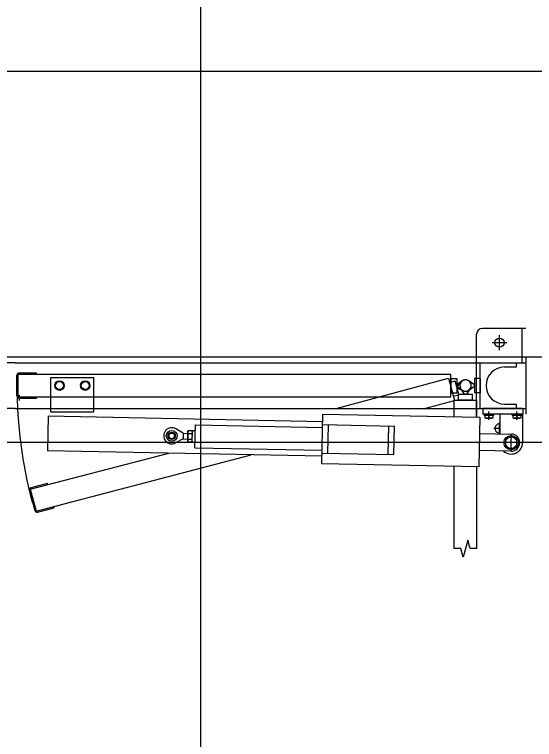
# Model space of a CAD drawing. Extents: x -264222 to -263592, y -1242345 to -1242048.
# Drawn here: x -263828.694 to -263827.783, y -1242241.977 to -1242240.708 of the extents above; entities that cross this region are included whole.
import ezdxf

# ---------------------------------------------------------------- set-up
doc = ezdxf.new("R2010")
doc.units = 0
doc.layers.add('HESCON_OSI_STAVBY_KFA', color=7, linetype='Continuous')
doc.layers.add('KFA_2D_SITUACIA_DSP', color=7, linetype='Continuous')

msp = doc.modelspace()

# ---------------------------------------------------------------- linework, layer by layer
at = {"layer": 'HESCON_OSI_STAVBY_KFA'}
msp.add_line((-263792.6528, -1242240.8072), (-263911.5228, -1242240.8072), dxfattribs=at)
at = {"layer": 'KFA_2D_SITUACIA_DSP'}
for p, q in [((-263828.3677, -1242249.3899), (-263828.3678, -1242235.7572)), ((-263827.7985, -1242241.2573), (-263827.8745, -1242241.2573)), ((-263827.8045, -1242241.3173), (-263827.8045, -1242241.2573)), ((-263827.8845, -1242241.3173), (-263827.8845, -1242241.2673)), ((-263827.8445, -1242241.2953), (-263827.8445, -1242241.2693)), ((-263827.8315, -1242241.2823), (-263827.8575, -1242241.2823)), ((-263894.581, -1242241.3072), (-263809.3546, -1242241.3072)), ((-263827.7985, -1242241.3073), (-263827.7985, -1242241.4073)), ((-263828.693, -1242241.3173), (-263829.5875, -1242241.3173)), ((-263828.693, -1242241.3173), (-263827.7985, -1242241.3173)), ((-263827.8845, -1242241.3973), (-263827.8845, -1242241.3173)), ((-263827.8785, -1242241.3973), (-263827.8785, -1242241.3173)), ((-263827.8355, -1242241.3248), (-263827.8145, -1242241.3248)), ((-263827.8145, -1242241.3248), (-263827.8145, -1242241.3173)), ((-263828.69, -1242241.3753), (-263828.69, -1242241.3393)), ((-263828.688, -1242241.3373), (-263827.9295, -1242241.3373)), ((-263828.688, -1242241.3773), (-263828.688, -1242241.3373)), ((-263828.686, -1242241.3353), (-263828.656, -1242241.3353)), ((-263828.656, -1242241.3373), (-263828.656, -1242241.3353)), ((-263827.9295, -1242241.3773), (-263827.9295, -1242241.3373)), ((-263828.6305, -1242241.3433), (-263828.5555, -1242241.3433)), ((-263828.6305, -1242241.3973), (-263828.6305, -1242241.3433)), ((-263828.6233, -1242241.3573), (-263828.6194, -1242241.3505)), ((-263828.6194, -1242241.3505), (-263828.6115, -1242241.3505)), ((-263828.6115, -1242241.3505), (-263828.6076, -1242241.3573)), ((-263828.5783, -1242241.3573), (-263828.5744, -1242241.3505)), ((-263828.5744, -1242241.3505), (-263828.5665, -1242241.3505)), ((-263828.5665, -1242241.3505), (-263828.5626, -1242241.3573)), ((-263828.5555, -1242241.3973), (-263828.5555, -1242241.3433)), ((-263828.1305, -1242241.3973), (-263827.9338, -1242241.3445)), ((-263827.9338, -1242241.3445), (-263827.9234, -1242241.3832)), ((-263827.9318, -1242241.3518), (-263827.9222, -1242241.3492)), ((-263827.9295, -1242241.3448), (-263827.9195, -1242241.3448)), ((-263827.9295, -1242241.3448), (-263827.9295, -1242241.3698)), ((-263827.9157, -1242241.3734), (-263827.9222, -1242241.3492)), ((-263827.9195, -1242241.3448), (-263827.9195, -1242241.3698)), ((-263827.9099, -1242241.3492), (-263827.9195, -1242241.3563)), ((-263827.9192, -1242241.3603), (-263827.9118, -1242241.351)), ((-263827.8885, -1242241.3563), (-263827.898, -1242241.3492)), ((-263827.8885, -1242241.3448), (-263827.8885, -1242241.3698)), ((-263827.8785, -1242241.3448), (-263827.8885, -1242241.3448)), ((-263827.8785, -1242241.3448), (-263827.8785, -1242241.3698)), ((-263828.6194, -1242241.3641), (-263828.6233, -1242241.3573)), ((-263828.6115, -1242241.3641), (-263828.6194, -1242241.3641)), ((-263828.6076, -1242241.3573), (-263828.6115, -1242241.3641)), ((-263828.5744, -1242241.3641), (-263828.5783, -1242241.3573)), ((-263828.5665, -1242241.3641), (-263828.5744, -1242241.3641)), ((-263828.5626, -1242241.3573), (-263828.5665, -1242241.3641)), ((-263827.9195, -1242241.3563), (-263827.9195, -1242241.3583)), ((-263827.9195, -1242241.3583), (-263827.9099, -1242241.3653)), ((-263827.9187, -1242241.3622), (-263827.9192, -1242241.3603)), ((-263827.9076, -1242241.3666), (-263827.9187, -1242241.3622)), ((-263827.905, -1242241.3728), (-263827.912, -1242241.3632)), ((-263827.8959, -1242241.3632), (-263827.903, -1242241.3728)), ((-263827.898, -1242241.3653), (-263827.8885, -1242241.3583)), ((-263827.8885, -1242241.3583), (-263827.8885, -1242241.3563)), ((-263828.688, -1242241.3773), (-263827.9295, -1242241.3773)), ((-263828.6862, -1242241.3743), (-263828.6862, -1242241.3833)), ((-263828.686, -1242241.3793), (-263828.656, -1242241.3793)), ((-263828.6709, -1242241.3802), (-263828.6709, -1242241.3773)), ((-263828.656, -1242241.3793), (-263828.656, -1242241.3773)), ((-263827.9295, -1242241.3698), (-263827.9195, -1242241.3698)), ((-263827.9254, -1242241.3759), (-263827.9157, -1242241.3734)), ((-263827.8915, -1242241.3728), (-263827.9165, -1242241.3728)), ((-263827.9165, -1242241.3828), (-263827.9165, -1242241.3728)), ((-263827.903, -1242241.3728), (-263827.905, -1242241.3728)), ((-263827.8915, -1242241.3828), (-263827.8915, -1242241.3728)), ((-263827.8785, -1242241.3698), (-263827.8885, -1242241.3698)), ((-263827.976, -1242241.3973), (-263827.9234, -1242241.3832)), ((-263827.924, -1242241.3828), (-263827.884, -1242241.3828)), ((-263827.924, -1242241.4118), (-263827.924, -1242241.3828)), ((-263827.8915, -1242241.3828), (-263827.9165, -1242241.3828)), ((-263827.884, -1242241.4126), (-263827.884, -1242241.3828)), ((-263827.8355, -1242241.3898), (-263827.8145, -1242241.3898)), ((-263827.8145, -1242241.3973), (-263827.8145, -1242241.3898)), ((-263828.693, -1242241.3973), (-263829.5875, -1242241.3973)), ((-263828.693, -1242241.3973), (-263827.7985, -1242241.3973)), ((-263828.6305, -1242241.4033), (-263828.6305, -1242241.3973)), ((-263828.6305, -1242241.4033), (-263828.5555, -1242241.4033)), ((-263828.5555, -1242241.4033), (-263828.5555, -1242241.3973)), ((-263827.8845, -1242241.4126), (-263827.8845, -1242241.3973)), ((-263827.8735, -1242241.3973), (-263827.8735, -1242241.4073)), ((-263827.8035, -1242241.3973), (-263827.8735, -1242241.3973)), ((-263827.863, -1242241.4171), (-263827.863, -1242241.4028)), ((-263827.814, -1242241.4171), (-263827.814, -1242241.4028)), ((-263827.8035, -1242241.3973), (-263827.8035, -1242241.4073)), ((-263828.6352, -1242241.4106), (-263828.6364, -1242241.4716)), ((-263828.6352, -1242241.4106), (-263828.1543, -1242241.4202)), ((-263828.1558, -1242241.4942), (-263828.154, -1242241.4072)), ((-263828.154, -1242241.4072), (-263827.8791, -1242241.4127)), ((-263827.8791, -1242241.4127), (-263827.8808, -1242241.4996)), ((-263827.8035, -1242241.4073), (-263827.8735, -1242241.4073)), ((-263827.8714, -1242241.4073), (-263827.8546, -1242241.4073)), ((-263827.8714, -1242241.409), (-263827.8714, -1242241.4073)), ((-263827.8714, -1242241.409), (-263827.8546, -1242241.409)), ((-263827.8698, -1242241.409), (-263827.8562, -1242241.409)), ((-263827.8698, -1242241.4145), (-263827.8698, -1242241.409)), ((-263827.8562, -1242241.4145), (-263827.8698, -1242241.4145)), ((-263827.863, -1242241.409), (-263827.863, -1242241.4136)), ((-263827.8562, -1242241.409), (-263827.8562, -1242241.4145)), ((-263827.8546, -1242241.409), (-263827.8546, -1242241.4073)), ((-263827.844, -1242241.4073), (-263827.844, -1242241.4419)), ((-263827.8224, -1242241.4073), (-263827.8056, -1242241.4073)), ((-263827.8224, -1242241.409), (-263827.8224, -1242241.4073)), ((-263827.8224, -1242241.409), (-263827.8056, -1242241.409)), ((-263827.8208, -1242241.409), (-263827.8072, -1242241.409)), ((-263827.8208, -1242241.4145), (-263827.8208, -1242241.409)), ((-263827.8072, -1242241.4145), (-263827.8208, -1242241.4145)), ((-263827.814, -1242241.409), (-263827.814, -1242241.4136)), ((-263827.8072, -1242241.409), (-263827.8072, -1242241.4145)), ((-263827.8056, -1242241.409), (-263827.8056, -1242241.4073)), ((-263827.804, -1242241.4073), (-263827.804, -1242241.4573)), ((-263828.3781, -1242241.4662), (-263828.3773, -1242241.4263)), ((-263828.3773, -1242241.4263), (-263828.1545, -1242241.4307)), ((-263828.1544, -1242241.4257), (-263828.0284, -1242241.4282)), ((-263828.1454, -1242241.4759), (-263828.1444, -1242241.4259)), ((-263828.0394, -1242241.478), (-263828.0384, -1242241.428)), ((-263828.0294, -1242241.4782), (-263828.0284, -1242241.4282)), ((-263827.8445, -1242241.4419), (-263827.8445, -1242241.4227)), ((-263828.3988, -1242241.4408), (-263828.4119, -1242241.4333)), ((-263828.3988, -1242241.4408), (-263828.399, -1242241.4508)), ((-263828.3988, -1242241.4408), (-263828.3906, -1242241.441)), ((-263828.3909, -1242241.4545), (-263828.3905, -1242241.4375)), ((-263828.3905, -1242241.4375), (-263828.3897, -1242241.4362)), ((-263828.3898, -1242241.4411), (-263828.3834, -1242241.4412)), ((-263828.3897, -1242241.4362), (-263828.3833, -1242241.4363)), ((-263828.3825, -1242241.4377), (-263828.3833, -1242241.4363)), ((-263828.3829, -1242241.4561), (-263828.3825, -1242241.4362)), ((-263828.3829, -1242241.4546), (-263828.3825, -1242241.4377)), ((-263828.3825, -1242241.4362), (-263828.3775, -1242241.4362)), ((-263827.8797, -1242241.4412), (-263827.8237, -1242241.4423)), ((-263827.844, -1242241.4323), (-263827.8541, -1242241.4323)), ((-263827.824, -1242241.4729), (-263827.824, -1242241.4417)), ((-263828.399, -1242241.4508), (-263828.4124, -1242241.4578)), ((-263828.399, -1242241.4508), (-263828.3908, -1242241.451)), ((-263828.3909, -1242241.4545), (-263828.3901, -1242241.4558)), ((-263828.3901, -1242241.4558), (-263828.3837, -1242241.4559)), ((-263828.39, -1242241.4509), (-263828.3836, -1242241.451)), ((-263828.3829, -1242241.4546), (-263828.3837, -1242241.4559)), ((-263828.3829, -1242241.4561), (-263828.3779, -1242241.4562)), ((-263827.824, -1242241.4455), (-263827.8342, -1242241.4514)), ((-263827.8342, -1242241.4514), (-263827.8342, -1242241.4632)), ((-263827.8138, -1242241.4514), (-263827.824, -1242241.4455)), ((-263827.8138, -1242241.4632), (-263827.8138, -1242241.4514)), ((-263828.3781, -1242241.4662), (-263828.1553, -1242241.4707)), ((-263827.8084, -1242241.4573), (-263827.8396, -1242241.4573)), ((-263827.8342, -1242241.4632), (-263827.824, -1242241.469)), ((-263827.824, -1242241.469), (-263827.8138, -1242241.4632)), ((-263828.6669, -1242241.5389), (-263828.4238, -1242241.4758)), ((-263828.6565, -1242241.5775), (-263828.2799, -1242241.4787)), ((-263828.1555, -1242241.4812), (-263828.6364, -1242241.4716)), ((-263828.1554, -1242241.4757), (-263828.0294, -1242241.4782)), ((-263827.8243, -1242241.4723), (-263827.8803, -1242241.4711)), ((-263827.8808, -1242241.4996), (-263828.1558, -1242241.4942)), ((-263827.924, -1242241.6429), (-263827.924, -1242241.4988)), ((-263827.884, -1242241.6429), (-263827.884, -1242241.4996)), ((-263828.6365, -1242241.5287), (-263828.6655, -1242241.5365)), ((-263828.636, -1242241.5306), (-263828.6365, -1242241.5287)), ((-263828.6683, -1242241.5414), (-263828.659, -1242241.5761)), ((-263828.6669, -1242241.5389), (-263828.6565, -1242241.5775)), ((-263828.6251, -1242241.5712), (-263828.6256, -1242241.5693)), ((-263828.6541, -1242241.579), (-263828.6251, -1242241.5712)), ((-263827.9, -1242241.6279), (-263827.908, -1242241.6579)), ((-263827.8959, -1242241.6429), (-263827.9, -1242241.6279)), ((-263827.912, -1242241.6429), (-263827.924, -1242241.6429)), ((-263827.908, -1242241.6579), (-263827.912, -1242241.6429)), ((-263827.884, -1242241.6429), (-263827.8959, -1242241.6429))]:
    msp.add_line(p, q, dxfattribs=at)
msp.add_lwpolyline([(-263794.8928, -1242227.3822), (-263808.9678, -1242241.4572), (-263894.9678, -1242241.4572), (-263909.0428, -1242227.3822), (-263909.0428, -1242196.3327), (-263914.1428, -1242196.3327), (-263914.1428, -1242132.4327), (-263909.0428, -1242132.4327), (-263909.0428, -1242101.3822), (-263894.9678, -1242087.3072), (-263808.9678, -1242087.3072), (-263794.8928, -1242101.3822), (-263794.8928, -1242227.3822)], dxfattribs=at)
for centre, radius in [((-263827.8445, -1242241.2823), 0.008), ((-263828.6155, -1242241.3573), 0.0084), ((-263828.6155, -1242241.3573), 0.0068), ((-263828.5705, -1242241.3573), 0.0084), ((-263828.5705, -1242241.3573), 0.0068), ((-263828.4189, -1242241.4454), 0.00952), ((-263828.4189, -1242241.4454), 0.00645), ((-263828.4189, -1242241.4454), 0.005), ((-263827.824, -1242241.4573), 0.0126), ((-263827.824, -1242241.4573), 0.0102)]:
    msp.add_circle(centre, radius, dxfattribs=at)
for centre, radius, start, end in [((-263827.8745, -1242241.2673), 0.01, 90, 180), ((-263827.8355, -1242241.3573), 0.0325, 90, 270), ((-263828.686, -1242241.3393), 0.004, 90, 180), ((-263827.904, -1242241.3573), 0.01, 53.6139, 306.3861), ((-263827.904, -1242241.3573), 0.01, 323.6139, 216.3861), ((-263827.904, -1242241.3573), 0.01, 248.6139, 141.3861), ((-263827.904, -1242241.3573), 0.01, 233.6139, 126.3861), ((-263827.904, -1242241.3573), 0.7862, 180, 195), ((-263828.686, -1242241.3753), 0.004, 180, 270), ((-263827.8664, -1242241.4077), 0.0068, 240, 300), ((-263827.8596, -1242241.4077), 0.0068, 240, 300), ((-263827.8174, -1242241.4077), 0.0068, 240, 300), ((-263827.8106, -1242241.4077), 0.0068, 240, 300), ((-263827.8445, -1242241.4323), 0.008, 86.4167, 273.5833), ((-263828.4189, -1242241.4454), 0.014, 60.1229, 297.5971), ((-263828.3746, -1242241.4463), 0.0161, 161.1601, 196.5599), ((-263828.3862, -1242241.4387), 0.00432, 144.2666, 213.4534), ((-263828.3988, -1242241.4458), 0.0161, 341.1601, 16.5599), ((-263828.3869, -1242241.4387), 0.00432, 324.2666, 33.4534), ((-263827.824, -1242241.4573), 0.015, 268.86, 88.86), ((-263828.3865, -1242241.4534), 0.00432, 144.2666, 213.4534), ((-263828.39, -1242241.4509), 0.0001, 19.6732, 88.86), ((-263828.3836, -1242241.451), 0.0001, 88.86, 158.0468), ((-263828.3872, -1242241.4534), 0.00432, 324.2666, 33.4534), ((-263827.824, -1242241.4573), 0.02, 227.4504, 0), ((-263828.6644, -1242241.5403), 0.004, 105, 195), ((-263828.6551, -1242241.5751), 0.004, 195, 285)]:
    msp.add_arc(centre, radius, start, end, dxfattribs=at)

doc.saveas('drawing.dxf')
